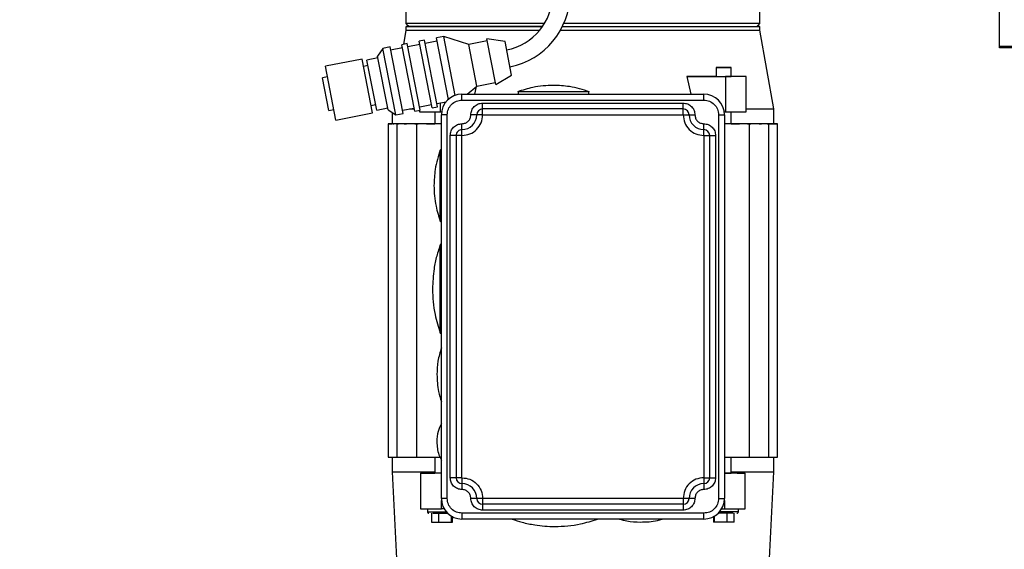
# Model space of a CAD drawing. Header units: inches. Extents: x 170 to 312, y 215 to 248.
# Tile 402 of 529: x 249.905 to 250.727, y 243.509 to 243.951. Entities that reach past the tile are written whole.
import ezdxf

# ---------------------------------------------------------------- set-up
doc = ezdxf.new("R2010")
doc.units = ezdxf.units.IN
doc.header["$LTSCALE"] = 0.25
doc.header["$MEASUREMENT"] = 0
doc.layers.add('ANNOTATIONS', color=1, linetype='Continuous')
doc.layers.add('MOTOR LH', color=7, linetype='Continuous')
doc.styles.add('ARIAL', font='arial.ttf', dxfattribs={"height": 0.09375})
doc.dimstyles.new('STANDARD$0', dxfattribs={"dimtxt": 0.09375, "dimasz": 0.09375, "dimexe": 0.03125, "dimexo": 0.046875, "dimgap": 0.09, "dimtad": 0, "dimtih": 1, "dimtoh": 1, "dimdec": 4, "dimzin": 0, "dimdsep": 46, "dimtxsty": 'ARIAL', "dimcen": 0.09, "dimadec": 0, "dimazin": 0, "dimtfac": 1, "dimtdec": 4, "dimtofl": 0, "dimtmove": 0, "dimatfit": 1, "dimfxl": 1, "dimtolj": 1, "dimtzin": 0, "dimarcsym": 0})

# ---------------------------------------------------------------- blocks, each defined once
blk = doc.blocks.new('*D76')
at = {"layer": 'ANNOTATIONS', "color": 0, "lineweight": -2, "transparency": 16777216}
for p, q in [((250.01971, 244.36635), (250.01971, 244.95483)), ((251.10565, 243.50697), (251.10565, 244.95483)), ((250.11346, 244.92358), (250.27757, 244.92358)), ((251.0119, 244.92358), (250.84779, 244.92358))]:
    blk.add_line(p, q, dxfattribs=at)
at = {"layer": 'ANNOTATIONS', "color": 0, "transparency": 16777216}
for points in [[(250.11346, 244.93921), (250.11346, 244.90796), (250.01971, 244.92358)], [(251.0119, 244.93921), (251.0119, 244.90796), (251.10565, 244.92358)]]:
    blk.add_solid(points, dxfattribs=at)
at = {"layer": 'defpoints', "color": 0, "transparency": 16777216}
for p in [(251.10565, 244.92358), (250.01971, 244.31947), (251.10565, 243.4601)]:
    blk.add_point(p, dxfattribs=at)
at = {"layer": 'ANNOTATIONS', "color": 0, "transparency": 16777216, "insert": (250.56268, 244.92358), "char_height": 0.09375, "attachment_point": 5, "style": 'ARIAL'}
blk.add_mtext('\\A1;16 1/8"', dxfattribs=at)
blk = doc.blocks.new('*D77')
at = {"layer": 'ANNOTATIONS', "color": 0, "lineweight": -2, "transparency": 16777216}
for p, q in [((249.90496, 244.89671), (249.90496, 245.23471)), ((251.10565, 243.50697), (251.10565, 245.23471)), ((249.99871, 245.20346), (250.2202, 245.20346)), ((251.0119, 245.20346), (250.79042, 245.20346))]:
    blk.add_line(p, q, dxfattribs=at)
at = {"layer": 'ANNOTATIONS', "color": 0, "transparency": 16777216}
for points in [[(249.99871, 245.21909), (249.99871, 245.18784), (249.90496, 245.20346)], [(251.0119, 245.21909), (251.0119, 245.18784), (251.10565, 245.20346)]]:
    blk.add_solid(points, dxfattribs=at)
at = {"layer": 'defpoints', "color": 0, "transparency": 16777216}
for p in [(251.10565, 245.20346), (249.90496, 244.84983), (251.10565, 243.4601)]:
    blk.add_point(p, dxfattribs=at)
at = {"layer": 'ANNOTATIONS', "color": 0, "transparency": 16777216, "insert": (250.50531, 245.20346), "char_height": 0.09375, "attachment_point": 5, "style": 'ARIAL'}
blk.add_mtext('\\A1;18 1/2"', dxfattribs=at)

msp = doc.modelspace()

# ---------------------------------------------------------------- linework, layer by layer
at = {"layer": 'MOTOR LH'}
for p, q in [((250.72246, 243.92737), (250.72246, 244.61782)), ((250.22727, 243.96379), (250.22727, 243.9478)), ((250.52254, 243.9478), (250.52254, 243.96379)), ((250.22727, 243.9478), (250.22973, 243.94533)), ((250.34286, 243.9478), (250.22727, 243.9478)), ((250.52254, 243.9478), (250.35898, 243.9478)), ((250.52008, 243.94534), (250.52254, 243.9478)), ((250.22727, 243.94202), (250.2252, 243.9303)), ((250.22727, 243.94533), (250.22727, 243.94202)), ((250.52254, 243.94203), (250.52254, 243.94534)), ((250.53411, 243.87644), (250.52254, 243.94203)), ((250.22839, 243.93092), (250.22379, 243.93002)), ((250.23923, 243.87547), (250.22839, 243.93092)), ((250.23872, 243.9302), (250.2289, 243.92828)), ((250.2428, 243.93374), (250.2382, 243.93284)), ((250.24905, 243.87739), (250.2382, 243.93284)), ((250.25365, 243.87829), (250.2428, 243.93374)), ((250.25313, 243.93302), (250.24332, 243.9311)), ((250.25875, 243.93686), (250.25262, 243.93566)), ((250.26263, 243.88444), (250.25262, 243.93566)), ((250.27968, 243.93024), (250.25875, 243.93686)), ((250.26835, 243.88778), (250.25875, 243.93686)), ((250.29501, 243.93323), (250.27968, 243.93024)), ((250.28649, 243.89543), (250.27968, 243.93024)), ((250.30991, 243.93263), (250.29471, 243.9348)), ((250.30213, 243.89687), (250.29471, 243.9348)), ((250.31539, 243.90461), (250.30991, 243.93263)), ((250.20784, 243.92691), (250.20358, 243.92059)), ((250.21397, 243.92811), (250.20784, 243.92691)), ((250.21869, 243.87145), (250.20784, 243.92691)), ((250.22482, 243.87264), (250.21397, 243.92811)), ((250.2243, 243.92739), (250.21449, 243.92547)), ((250.23463, 243.87457), (250.22379, 243.93002)), ((250.72246, 243.92885), (256.48809, 243.92885)), ((256.48809, 243.92737), (250.72246, 243.92737)), ((250.1907, 243.91807), (250.16003, 243.91207)), ((250.19948, 243.87318), (250.1907, 243.91807)), ((250.20389, 243.91902), (250.19469, 243.91723)), ((250.20285, 243.87546), (250.19469, 243.91723)), ((250.21236, 243.8757), (250.20358, 243.92059)), ((250.16881, 243.86719), (250.16003, 243.91207)), ((250.1956, 243.91254), (250.19192, 243.91182)), ((250.4862, 243.91089), (250.4862, 243.9035)), ((250.4985, 243.9035), (250.4985, 243.91089)), ((250.16176, 243.90322), (250.15756, 243.9024)), ((250.16288, 243.87521), (250.15756, 243.9024)), ((250.28649, 243.89543), (250.30182, 243.89843)), ((250.30213, 243.89687), (250.31539, 243.90461)), ((250.46174, 243.9035), (250.46503, 243.88874)), ((250.46174, 243.9035), (250.49379, 243.9035)), ((250.49379, 243.9035), (250.49379, 243.87398)), ((250.51119, 243.9035), (250.49379, 243.9035)), ((250.50261, 243.9035), (250.4985, 243.9035)), ((250.51119, 243.9035), (250.50261, 243.9035)), ((250.51119, 243.87398), (250.51119, 243.9035)), ((250.27842, 243.88873), (250.28649, 243.89543)), ((250.28478, 243.88873), (250.28622, 243.89521)), ((250.32077, 243.8909), (250.32077, 243.88874)), ((250.37983, 243.88874), (250.37983, 243.8909)), ((250.25313, 243.88093), (250.26068, 243.8824)), ((250.25602, 243.87397), (250.25602, 243.88149)), ((250.27402, 243.88873), (250.47579, 243.88874)), ((250.27402, 243.88381), (250.27402, 243.88873)), ((250.27402, 243.88873), (250.27402, 243.88873)), ((250.27402, 243.88381), (250.47579, 243.88382)), ((250.29124, 243.88135), (250.45857, 243.88136)), ((250.29124, 243.87151), (250.29124, 243.88135)), ((250.45857, 243.87151), (250.45857, 243.88136)), ((250.47579, 243.88382), (250.47579, 243.88874)), ((250.47579, 243.88874), (250.47579, 243.88874)), ((250.16288, 243.87521), (250.16708, 243.87603)), ((250.16881, 243.86719), (250.19948, 243.87318)), ((250.19826, 243.87943), (250.20194, 243.88015)), ((250.20285, 243.87546), (250.21205, 243.87726)), ((250.21236, 243.8757), (250.21869, 243.87145)), ((250.2157, 243.87345), (250.2157, 243.86413)), ((250.21869, 243.87145), (250.22482, 243.87264)), ((250.2243, 243.87529), (250.23412, 243.87721)), ((250.23015, 243.87643), (250.23427, 243.87643)), ((250.23463, 243.87457), (250.23923, 243.87547)), ((250.23862, 243.87535), (250.23862, 243.87397)), ((250.23862, 243.87397), (250.25602, 243.87397)), ((250.23872, 243.87811), (250.24853, 243.88003)), ((250.24905, 243.87739), (250.25365, 243.87829)), ((250.25131, 243.87397), (250.25131, 243.86413)), ((250.25602, 243.87397), (250.25697, 243.87397)), ((250.45857, 243.87643), (250.29124, 243.87643)), ((250.29124, 243.87643), (250.29124, 243.87643)), ((250.45857, 243.87643), (250.45857, 243.87643)), ((250.49284, 243.87398), (250.49379, 243.87398)), ((250.49379, 243.87398), (250.51119, 243.87398)), ((250.4985, 243.86413), (250.4985, 243.87398)), ((250.53411, 243.86414), (250.53411, 243.87644)), ((250.2568, 243.55163), (250.25679, 243.87151)), ((250.25679, 243.87151), (250.25679, 243.87151)), ((250.26172, 243.55163), (250.26172, 243.87151)), ((250.28632, 243.87151), (250.28632, 243.87151)), ((250.29124, 243.87151), (250.45857, 243.87151)), ((250.46349, 243.87151), (250.46349, 243.87151)), ((250.48809, 243.87151), (250.4881, 243.55163)), ((250.49302, 243.87151), (250.49302, 243.55163)), ((250.49302, 243.87151), (250.49302, 243.87151)), ((250.2125, 243.86413), (250.21251, 243.58608)), ((250.2568, 243.86413), (250.2125, 243.86413)), ((250.2125, 243.86413), (250.2125, 243.86413)), ((250.2125, 243.86413), (250.2125, 243.86413)), ((250.2125, 243.86413), (250.2125, 243.86413)), ((250.2125, 243.86413), (250.2125, 243.86413)), ((250.22776, 243.86413), (250.2125, 243.86413)), ((250.2125, 243.86413), (250.2125, 243.86413)), ((250.2125, 243.86413), (250.2125, 243.86413)), ((250.21715, 243.86413), (250.2125, 243.86413)), ((250.2125, 243.86413), (250.2125, 243.86413)), ((250.21572, 243.86413), (250.2125, 243.86413)), ((250.2125, 243.86413), (250.2125, 243.86413)), ((250.2125, 243.86413), (250.2125, 243.86413)), ((250.2125, 243.86413), (250.2125, 243.86413)), ((250.2125, 243.86413), (250.2125, 243.86413)), ((250.2125, 243.86413), (250.2125, 243.86413)), ((250.2125, 243.86413), (250.2125, 243.86413)), ((250.2125, 243.86413), (250.2157, 243.86413)), ((250.2125, 243.86413), (250.2125, 243.86413)), ((250.2125, 243.86413), (250.2125, 243.86413)), ((250.21572, 243.86413), (250.21572, 243.86413)), ((250.21656, 243.86413), (250.21715, 243.86413)), ((250.21715, 243.86413), (250.21715, 243.86413)), ((250.21987, 243.86413), (250.2211, 243.86413)), ((250.21989, 243.86413), (250.21989, 243.86413)), ((250.21989, 243.58608), (250.21989, 243.86413)), ((250.2211, 243.86413), (250.2211, 243.86413)), ((250.22582, 243.86413), (250.22776, 243.86413)), ((250.22776, 243.86413), (250.22776, 243.86413)), ((250.23477, 243.86413), (250.23753, 243.86413)), ((250.23604, 243.86413), (250.23604, 243.86413)), ((250.23604, 243.86413), (250.23604, 243.58608)), ((250.23753, 243.86413), (250.23753, 243.86413)), ((250.24433, 243.86413), (250.25131, 243.86413)), ((250.24637, 243.86413), (250.24637, 243.86413)), ((250.24732, 243.86413), (250.25115, 243.86413)), ((250.25115, 243.86413), (250.25115, 243.86413)), ((250.27402, 243.85429), (250.27402, 243.86413)), ((250.27402, 243.85921), (250.27402, 243.85921)), ((250.47579, 243.85429), (250.47579, 243.86413)), ((250.47579, 243.85921), (250.47579, 243.85921)), ((250.53731, 243.86414), (250.49302, 243.86413)), ((250.4985, 243.86413), (250.50548, 243.86413)), ((250.49866, 243.86413), (250.50249, 243.86413)), ((250.49866, 243.86413), (250.49866, 243.86413)), ((250.50344, 243.86413), (250.50344, 243.86413)), ((250.51228, 243.86414), (250.51504, 243.86414)), ((250.51228, 243.86414), (250.51228, 243.86413)), ((250.51378, 243.86413), (250.51378, 243.86413)), ((250.51378, 243.58608), (250.51378, 243.86413)), ((250.52205, 243.86414), (250.52399, 243.86414)), ((250.52205, 243.86414), (250.52205, 243.86414)), ((250.53731, 243.86414), (250.52205, 243.86414)), ((250.52871, 243.86414), (250.52994, 243.86414)), ((250.52871, 243.86414), (250.52871, 243.86414)), ((250.52993, 243.58608), (250.52992, 243.86413)), ((250.52992, 243.86413), (250.52992, 243.86413)), ((250.52994, 243.86414), (250.53731, 243.86414)), ((250.53266, 243.86414), (250.53325, 243.86414)), ((250.53266, 243.86414), (250.53266, 243.86414)), ((250.53409, 243.86414), (250.53409, 243.86414)), ((250.53731, 243.86414), (250.53409, 243.86414)), ((250.53411, 243.86414), (250.53731, 243.86414)), ((250.53731, 243.86414), (250.53411, 243.86414)), ((250.53731, 243.86414), (250.53411, 243.86414)), ((250.53731, 243.58608), (250.53731, 243.86414)), ((250.53731, 243.86414), (250.53731, 243.86414)), ((250.53731, 243.86414), (250.53731, 243.86414)), ((250.53731, 243.86414), (250.53731, 243.86414)), ((250.53731, 243.86414), (250.53731, 243.86414)), ((250.53731, 243.86414), (250.53731, 243.86414)), ((250.53731, 243.86414), (250.53731, 243.86414)), ((250.53731, 243.86414), (250.53731, 243.86414)), ((250.53731, 243.86414), (250.53731, 243.86414)), ((250.53731, 243.86414), (250.53731, 243.86414)), ((250.53731, 243.86414), (250.53731, 243.86414)), ((250.53731, 243.86414), (250.53731, 243.86414)), ((250.53731, 243.86414), (250.53731, 243.86414)), ((250.53731, 243.86414), (250.53731, 243.86414)), ((250.53731, 243.86414), (250.53731, 243.86414)), ((250.53731, 243.86414), (250.53731, 243.86414)), ((250.53731, 243.86414), (250.53731, 243.86414)), ((250.53731, 243.86414), (250.53731, 243.86414)), ((250.26418, 243.56885), (250.26418, 243.85429)), ((250.2691, 243.85429), (250.2691, 243.56885)), ((250.2691, 243.85429), (250.2691, 243.85429)), ((250.27402, 243.56885), (250.27402, 243.85429)), ((250.47579, 243.85429), (250.4758, 243.56886)), ((250.48072, 243.56886), (250.48071, 243.85429)), ((250.48071, 243.85429), (250.48071, 243.85429)), ((250.48563, 243.85429), (250.48564, 243.56886)), ((250.2568, 243.84198), (250.25586, 243.84198)), ((250.25586, 243.78293), (250.25586, 243.84198)), ((250.25586, 243.78293), (250.2568, 243.78293)), ((250.2568, 243.76324), (250.2559, 243.76324)), ((250.2559, 243.68942), (250.2559, 243.76324)), ((250.2559, 243.68942), (250.2568, 243.68942)), ((250.21251, 243.58608), (250.23604, 243.58608)), ((250.21571, 243.58608), (250.21571, 243.57378)), ((250.23604, 243.58608), (250.25562, 243.58608)), ((250.25131, 243.58608), (250.25131, 243.57255)), ((250.49302, 243.58608), (250.51378, 243.58608)), ((250.49851, 243.57255), (250.49851, 243.58608)), ((250.51378, 243.58608), (250.53731, 243.58608)), ((250.53411, 243.57378), (250.53411, 243.58608)), ((250.21571, 243.57378), (250.21989, 243.49012)), ((250.25689, 243.57255), (250.23949, 243.57255)), ((250.23949, 243.57255), (250.24608, 243.57255)), ((250.23949, 243.57255), (250.23949, 243.54302)), ((250.24608, 243.57255), (250.25131, 243.57255)), ((250.27402, 243.56885), (250.27402, 243.55901)), ((250.4758, 243.56886), (250.4758, 243.55901)), ((250.51033, 243.57255), (250.49293, 243.57255)), ((250.50374, 243.57255), (250.49851, 243.57255)), ((250.50374, 243.57255), (250.51033, 243.57255)), ((250.51033, 243.54302), (250.51033, 243.57255)), ((250.52993, 243.49012), (250.53411, 243.57378)), ((250.25689, 243.54302), (250.25689, 243.54984)), ((250.45857, 243.55163), (250.29125, 243.55163)), ((250.29125, 243.55163), (250.29125, 243.54179)), ((250.45857, 243.54671), (250.29125, 243.54671)), ((250.45857, 243.55163), (250.45857, 243.54179)), ((250.49293, 243.54984), (250.49293, 243.54302)), ((250.23949, 243.54302), (250.25689, 243.54302)), ((250.24516, 243.54302), (250.24516, 243.54056)), ((250.24863, 243.53933), (250.24863, 243.53195)), ((250.25451, 243.53933), (250.25451, 243.53195)), ((250.25911, 243.54302), (250.25689, 243.54302)), ((250.26529, 243.53195), (250.26529, 243.53678)), ((250.26607, 243.53195), (250.26596, 243.53669)), ((250.4758, 243.53933), (250.27402, 243.53933)), ((250.27402, 243.53933), (250.27402, 243.5344)), ((250.45857, 243.54179), (250.29125, 243.54179)), ((250.4758, 243.53441), (250.4758, 243.53933)), ((250.48386, 243.53675), (250.48375, 243.53195)), ((250.48453, 243.53678), (250.48453, 243.53195)), ((250.49071, 243.54302), (250.49293, 243.54302)), ((250.49293, 243.54302), (250.51033, 243.54302)), ((250.49531, 243.53195), (250.49531, 243.53933)), ((250.50119, 243.53195), (250.50119, 243.53933)), ((250.50466, 243.54056), (250.50466, 243.54302)), ((250.25451, 243.53195), (250.26529, 243.53195)), ((250.26529, 243.53195), (250.26607, 243.53195)), ((250.4758, 243.53441), (250.27402, 243.5344)), ((250.48453, 243.53195), (250.48375, 243.53195)), ((250.49531, 243.53195), (250.48453, 243.53195))]:
    msp.add_line(p, q, dxfattribs=at)
at = {"layer": 'MOTOR LH', "flags": 128}
for points in [[(250.22727, 243.94202), (250.22737, 243.94202), (250.22824, 243.94202), (250.22997, 243.94202), (250.23254, 243.94202), (250.23596, 243.94202), (250.24018, 243.94202), (250.2452, 243.94202), (250.25098, 243.94202), (250.25749, 243.94202), (250.26468, 243.94202), (250.27253, 243.94202), (250.28097, 243.94202), (250.28997, 243.94202), (250.29946, 243.94202), (250.30939, 243.94202), (250.31971, 243.94202), (250.33036, 243.94202), (250.33877, 243.94202)], [(250.22973, 243.94533), (250.22824, 243.94533), (250.22737, 243.94533), (250.22824, 243.94533), (250.22997, 243.94533), (250.23254, 243.94533), (250.23596, 243.94533), (250.24018, 243.94533), (250.2452, 243.94533), (250.25098, 243.94533), (250.25749, 243.94533), (250.26468, 243.94533), (250.27253, 243.94533), (250.28097, 243.94533), (250.28997, 243.94533), (250.29946, 243.94533), (250.30939, 243.94533), (250.31971, 243.94533), (250.33036, 243.94533), (250.34126, 243.94533), (250.34127, 243.94533)], [(250.35613, 243.94202), (250.3636, 243.94202), (250.3749, 243.94202), (250.38621, 243.94202), (250.39744, 243.94202), (250.40854, 243.94202), (250.41945, 243.94202), (250.43009, 243.94202), (250.44041, 243.94202), (250.45035, 243.94202), (250.45984, 243.94202), (250.46884, 243.94203), (250.47728, 243.94203), (250.48512, 243.94203), (250.49232, 243.94203), (250.49883, 243.94203), (250.50461, 243.94203), (250.50962, 243.94203), (250.51385, 243.94203), (250.51726, 243.94203), (250.51984, 243.94203), (250.52157, 243.94203), (250.52243, 243.94203), (250.52254, 243.94203)], [(250.35785, 243.94533), (250.3636, 243.94533), (250.3749, 243.94533), (250.38621, 243.94533), (250.39744, 243.94533), (250.40854, 243.94533), (250.41945, 243.94533), (250.43009, 243.94533), (250.44041, 243.94533), (250.45035, 243.94533), (250.45984, 243.94533), (250.46884, 243.94533), (250.47728, 243.94533), (250.48512, 243.94534), (250.49232, 243.94534), (250.49883, 243.94534), (250.50461, 243.94534), (250.50962, 243.94534), (250.51385, 243.94534), (250.51726, 243.94534), (250.51984, 243.94534), (250.52157, 243.94534), (250.52243, 243.94534), (250.52157, 243.94534), (250.52008, 243.94534)], [(250.4947, 243.91089), (250.49, 243.91089), (250.488, 243.91089), (250.48667, 243.91089), (250.4862, 243.91089), (250.48667, 243.91089), (250.488, 243.91089), (250.49, 243.91089), (250.4947, 243.91089)], [(250.4947, 243.91089), (250.4967, 243.91089), (250.49803, 243.91089), (250.4985, 243.91089), (250.49803, 243.91089), (250.4967, 243.91089), (250.4947, 243.91089)], [(250.4862, 243.9035), (250.4841, 243.9035), (250.47885, 243.9035), (250.47336, 243.9035), (250.46765, 243.9035), (250.46174, 243.9035)], [(250.4862, 243.9035), (250.48667, 243.9035), (250.488, 243.9035), (250.49, 243.9035), (250.49235, 243.9035)], [(250.49235, 243.9035), (250.4947, 243.9035), (250.4967, 243.9035), (250.49803, 243.9035), (250.4985, 243.9035)], [(250.32077, 243.8909), (250.32122, 243.8909), (250.32255, 243.8909), (250.32473, 243.8909), (250.32768, 243.8909), (250.33132, 243.8909), (250.33553, 243.8909), (250.3402, 243.8909), (250.34517, 243.8909), (250.3503, 243.8909), (250.35543, 243.8909), (250.3604, 243.8909), (250.36506, 243.8909), (250.36928, 243.8909), (250.37292, 243.8909), (250.37587, 243.8909), (250.37805, 243.8909), (250.37938, 243.8909), (250.37983, 243.8909)], [(250.51119, 243.87644), (250.51705, 243.87644), (250.5222, 243.87644), (250.52645, 243.87644), (250.52979, 243.87644), (250.53218, 243.87644), (250.53363, 243.87644), (250.53411, 243.87644)], [(250.26172, 243.87151), (250.26076, 243.87151), (250.25983, 243.87151), (250.25898, 243.87151), (250.25824, 243.87151), (250.25762, 243.87151), (250.25717, 243.87151), (250.25689, 243.87151), (250.25679, 243.87151)], [(250.28642, 243.87151), (250.28623, 243.87151), (250.28595, 243.87151), (250.28549, 243.87151), (250.28488, 243.87151), (250.28414, 243.87151), (250.28328, 243.87151), (250.28236, 243.87151), (250.2814, 243.87151)], [(250.29124, 243.87151), (250.29028, 243.87151), (250.28936, 243.87151), (250.28851, 243.87151), (250.28776, 243.87151), (250.28715, 243.87151), (250.2867, 243.87151), (250.28642, 243.87151)], [(250.45857, 243.87151), (250.45953, 243.87151), (250.46045, 243.87151), (250.4613, 243.87151), (250.46205, 243.87151), (250.46266, 243.87151), (250.46311, 243.87151), (250.46339, 243.87151), (250.46358, 243.87151)], [(250.46358, 243.87151), (250.46386, 243.87151), (250.46432, 243.87151), (250.46493, 243.87151), (250.46568, 243.87151), (250.46653, 243.87151), (250.46745, 243.87151), (250.46841, 243.87151)], [(250.48809, 243.87151), (250.48905, 243.87151), (250.48998, 243.87151), (250.49083, 243.87151), (250.49157, 243.87151), (250.49219, 243.87151), (250.49264, 243.87151), (250.49292, 243.87151), (250.49302, 243.87151)], [(250.2691, 243.85429), (250.269, 243.85429), (250.26872, 243.85429), (250.26827, 243.85429), (250.26766, 243.85429), (250.26691, 243.85429), (250.26606, 243.85429), (250.26514, 243.85429), (250.26418, 243.85429)], [(250.27402, 243.85429), (250.27306, 243.85429), (250.27214, 243.85429), (250.27129, 243.85429), (250.27054, 243.85429), (250.26993, 243.85429), (250.26947, 243.85429), (250.26919, 243.85429), (250.2691, 243.85429)], [(250.47579, 243.85429), (250.47675, 243.85429), (250.47767, 243.85429), (250.47853, 243.85429), (250.47927, 243.85429), (250.47988, 243.85429), (250.48034, 243.85429), (250.48062, 243.85429), (250.48081, 243.85429)], [(250.48081, 243.85429), (250.48109, 243.85429), (250.48154, 243.85429), (250.48215, 243.85429), (250.4829, 243.85429), (250.48375, 243.85429), (250.48467, 243.85429), (250.48563, 243.85429)], [(250.21571, 243.57378), (250.21595, 243.57378), (250.21704, 243.57378), (250.21898, 243.57378), (250.22178, 243.57378), (250.22542, 243.57378), (250.22987, 243.57378), (250.23512, 243.57378), (250.24112, 243.57378), (250.24786, 243.57378), (250.25131, 243.57378)], [(250.2568, 243.57255), (250.25511, 243.57255), (250.25311, 243.57255), (250.25178, 243.57255), (250.25131, 243.57255)], [(250.2692, 243.56885), (250.26901, 243.56885), (250.26873, 243.56885), (250.26827, 243.56885), (250.26766, 243.56885), (250.26692, 243.56885), (250.26606, 243.56885), (250.26514, 243.56885), (250.26418, 243.56885)], [(250.27402, 243.56885), (250.27306, 243.56885), (250.27214, 243.56885), (250.27129, 243.56885), (250.27054, 243.56885), (250.26993, 243.56885), (250.26948, 243.56885), (250.2692, 243.56885)], [(250.4758, 243.56886), (250.47676, 243.56886), (250.47768, 243.56886), (250.47853, 243.56886), (250.47928, 243.56886), (250.47989, 243.56886), (250.48034, 243.56886), (250.48062, 243.56886), (250.48072, 243.56886)], [(250.48072, 243.56886), (250.48081, 243.56886), (250.48109, 243.56886), (250.48155, 243.56886), (250.48216, 243.56886), (250.4829, 243.56886), (250.48375, 243.56886), (250.48468, 243.56886), (250.48564, 243.56886)], [(250.49302, 243.57255), (250.49471, 243.57255), (250.4967, 243.57255), (250.49804, 243.57255), (250.49851, 243.57255)], [(250.49851, 243.57378), (250.50196, 243.57378), (250.50869, 243.57378), (250.5147, 243.57378), (250.51995, 243.57378), (250.5244, 243.57378), (250.52803, 243.57378), (250.53083, 243.57378), (250.53278, 243.57378), (250.53387, 243.57378), (250.53411, 243.57378)], [(250.26172, 243.55163), (250.26076, 243.55163), (250.25984, 243.55163), (250.25899, 243.55163), (250.25824, 243.55163), (250.25763, 243.55163), (250.25717, 243.55163), (250.25689, 243.55163), (250.2568, 243.55163)], [(250.28642, 243.55163), (250.28623, 243.55163), (250.28595, 243.55163), (250.2855, 243.55163), (250.28489, 243.55163), (250.28414, 243.55163), (250.28329, 243.55163), (250.28237, 243.55163), (250.28141, 243.55163)], [(250.29125, 243.55163), (250.29029, 243.55163), (250.28937, 243.55163), (250.28851, 243.55163), (250.28777, 243.55163), (250.28716, 243.55163), (250.2867, 243.55163), (250.28642, 243.55163)], [(250.46349, 243.55163), (250.4634, 243.55163), (250.46312, 243.55163), (250.46266, 243.55163), (250.46205, 243.55163), (250.46131, 243.55163), (250.46045, 243.55163), (250.45953, 243.55163), (250.45857, 243.55163)], [(250.46841, 243.55163), (250.46745, 243.55163), (250.46653, 243.55163), (250.46568, 243.55163), (250.46493, 243.55163), (250.46432, 243.55163), (250.46387, 243.55163), (250.46359, 243.55163), (250.46349, 243.55163)], [(250.4881, 243.55163), (250.48906, 243.55163), (250.48998, 243.55163), (250.49083, 243.55163), (250.49158, 243.55163), (250.49219, 243.55163), (250.49265, 243.55163), (250.49293, 243.55163), (250.49302, 243.55163)], [(250.24516, 243.54056), (250.24521, 243.54056), (250.24598, 243.54056), (250.24764, 243.54056), (250.25006, 243.54056), (250.25304, 243.54056), (250.25637, 243.54056), (250.25978, 243.54056), (250.26083, 243.54056)], [(250.50466, 243.54056), (250.50461, 243.54056), (250.50384, 243.54056), (250.50218, 243.54056), (250.49976, 243.54056), (250.49678, 243.54056), (250.49345, 243.54056), (250.49004, 243.54056), (250.48899, 243.54056)], [(250.24863, 243.53195), (250.24889, 243.53195), (250.24964, 243.53195), (250.25075, 243.53195), (250.25207, 243.53195), (250.25339, 243.53195), (250.25451, 243.53195)], [(250.50119, 243.53195), (250.50093, 243.53195), (250.50019, 243.53195), (250.49907, 243.53195), (250.49775, 243.53195), (250.49643, 243.53195), (250.49531, 243.53195)]]:
    msp.add_lwpolyline(points, dxfattribs=at)
at = {"layer": 'MOTOR LH'}
for centre, radius, start, end in [((250.30216, 243.97229), 0.0475, 281.06499, 0), ((250.30216, 243.97229), 0.06188, 281.06499, 0), ((250.23042, 243.9473), 0.00197, 208.22912, 241.77088), ((250.51938, 243.9473), 0.00197, 298.22912, 331.77088), ((250.27402, 243.87151), 0.01722, 90.00086, 180.00086), ((250.27402, 243.87151), 0.01722, 90.00086, 180.00086), ((250.47579, 243.87151), 0.01722, 0.00086, 90.00086), ((250.47579, 243.87151), 0.01722, 0.00086, 90.00086), ((250.29124, 243.87151), 0.00492, 90.00086, 180.00086), ((250.45857, 243.87151), 0.00492, 0.00086, 90.00086), ((250.27402, 243.87151), 0.0123, 270.00086, 0.00086), ((250.47579, 243.87151), 0.0123, 180.00086, 270.00086), ((250.21572, 243.868), 0.00386, 269.74825, 270.03024), ((250.27402, 243.85429), 0.00492, 90.00086, 180.00109), ((250.47579, 243.85429), 0.00492, 0.00086, 90.00086), ((250.53409, 243.868), 0.00386, 269.97148, 270.25348), ((250.27402, 243.56885), 0.00492, 180.00086, 270.00086), ((250.4758, 243.56886), 0.00492, 270.00086, 0.00086), ((250.27402, 243.55163), 0.0123, 0.00086, 90.00086), ((250.4758, 243.55163), 0.0123, 90.00086, 180.00086), ((250.27402, 243.55163), 0.01722, 180.00086, 270.00086), ((250.29125, 243.55163), 0.00492, 180.00086, 270.00086), ((250.45857, 243.55163), 0.00492, 270.00086, 0.00086), ((250.4758, 243.55163), 0.01722, 270.00086, 0.00086)]:
    msp.add_arc(centre, radius, start, end, dxfattribs=at)
for points, knots in [([(250.52125, 243.94534), (250.52126, 243.94548), (250.52129, 243.94603), (250.5213, 243.94634), (250.52132, 243.94657)], [0, 0, 0, 0, 0.2630886, 1, 1, 1, 1]), ([(250.34109, 243.94533), (250.33983, 243.94533), (250.33235, 243.94533), (250.31922, 243.94533), (250.3021, 243.94533), (250.28627, 243.94533), (250.27195, 243.94533), (250.2594, 243.94533), (250.24882, 243.94533), (250.24039, 243.94533), (250.2343, 243.94533), (250.23045, 243.94533), (250.22997, 243.94533), (250.22973, 243.94533)], [0, 0, 0, 0, 0.019786, 0.117807, 0.215829, 0.31385, 0.411872, 0.509893, 0.607914, 0.705936, 0.803957, 0.901979, 1, 1, 1, 1]), ([(250.3503, 243.89612), (250.34744, 243.89603), (250.3417, 243.89586), (250.33153, 243.89434), (250.3245, 243.89207), (250.32021, 243.89069)], [0, 0, 0, 0, 0.279604, 0.560308, 1, 1, 1, 1]), ([(250.38039, 243.89069), (250.37768, 243.89161), (250.37224, 243.89345), (250.36219, 243.89558), (250.3548, 243.89591), (250.3503, 243.89612)], [0, 0, 0, 0, 0.2796036, 0.560308, 1, 1, 1, 1]), ([(250.25607, 243.84255), (250.25515, 243.83984), (250.25331, 243.8344), (250.25118, 243.82434), (250.25085, 243.81696), (250.25064, 243.81246)], [0, 0, 0, 0, 0.279604, 0.560308, 1, 1, 1, 1]), ([(250.25064, 243.81246), (250.25073, 243.80959), (250.2509, 243.80386), (250.25242, 243.79369), (250.25469, 243.78666), (250.25607, 243.78236)], [0, 0, 0, 0, 0.279604, 0.560308, 1, 1, 1, 1]), ([(250.25616, 243.76395), (250.25502, 243.76056), (250.25273, 243.75376), (250.25008, 243.74119), (250.24967, 243.73196), (250.24942, 243.72633)], [0, 0, 0, 0, 0.279608, 0.560304, 1, 1, 1, 1]), ([(250.24942, 243.72633), (250.24952, 243.72276), (250.24974, 243.71559), (250.25156, 243.70324), (250.25426, 243.69478), (250.25587, 243.68976)], [0, 0, 0, 0, 0.287708, 0.576536, 1, 1, 1, 1]), ([(250.2568, 243.67731), (250.25569, 243.67363), (250.25349, 243.66634), (250.25323, 243.65874), (250.25311, 243.65498)], [0, 0, 0, 0, 0.505138, 1, 1, 1, 1]), ([(250.25311, 243.65498), (250.25332, 243.65018), (250.25365, 243.6425), (250.25594, 243.63517), (250.2568, 243.63242)], [0, 0, 0, 0, 0.6239557, 1, 1, 1, 1]), ([(250.2568, 243.61413), (250.25578, 243.61196), (250.25354, 243.60716), (250.2528, 243.59814), (250.2537, 243.58977), (250.25606, 243.58494), (250.2568, 243.58341)], [0, 0, 0, 0, 0.224149, 0.495553, 0.840976, 1, 1, 1, 1]), ([(250.24517, 243.5407), (250.24517, 243.54059), (250.24516, 243.54034), (250.24529, 243.53996), (250.24555, 243.53962), (250.24594, 243.53938), (250.24624, 243.53934), (250.24639, 243.53933)], [0, 0, 0, 0, 0.171242, 0.359555, 0.557144, 0.787315, 1, 1, 1, 1]), ([(250.24964, 243.53933), (250.25052, 243.53933), (250.25229, 243.53933), (250.25562, 243.53933), (250.25904, 243.53933), (250.26111, 243.53933), (250.26211, 243.53933)], [0, 0, 0, 0, 0.254447, 0.5088939, 0.7633409, 1, 1, 1, 1]), ([(250.50019, 243.53933), (250.4993, 243.53933), (250.49753, 243.53933), (250.4942, 243.53933), (250.49082, 243.53933), (250.48879, 243.53933), (250.48783, 243.53933)], [0, 0, 0, 0, 0.256898, 0.513796, 0.770695, 1, 1, 1, 1]), ([(250.50343, 243.53933), (250.50355, 243.53934), (250.50381, 243.53937), (250.50417, 243.53955), (250.50447, 243.53986), (250.50466, 243.54027), (250.50465, 243.54057), (250.50465, 243.54071)], [0, 0, 0, 0, 0.1792638, 0.3727101, 0.5711243, 0.7965027, 1, 1, 1, 1]), ([(250.3158, 243.5344), (250.31857, 243.53347), (250.32475, 243.5314), (250.33668, 243.52901), (250.34949, 243.52796), (250.36228, 243.52863), (250.37427, 243.53032), (250.38238, 243.53291), (250.38706, 243.53441)], [0, 0, 0, 0, 0.120572, 0.268943, 0.501357, 0.649152, 0.797523, 1, 1, 1, 1]), ([(250.40539, 243.53441), (250.40748, 243.53381), (250.41318, 243.53218), (250.42392, 243.53175), (250.43386, 243.53229), (250.43972, 243.53403), (250.44101, 243.53441)], [0, 0, 0, 0, 0.180037, 0.491824, 0.888644, 1, 1, 1, 1])]:
    msp.add_open_spline(points, degree=3, knots=knots, dxfattribs=at)
for points in [[(250.26172, 243.87151), (250.2619, 243.87312), (250.26227, 243.87635), (250.26512, 243.88041), (250.26918, 243.88326), (250.27241, 243.88363), (250.27402, 243.88381)], [(250.2814, 243.87151), (250.28155, 243.8728), (250.28185, 243.87538), (250.28412, 243.87863), (250.28737, 243.88091), (250.28995, 243.88121), (250.29124, 243.88135)], [(250.45857, 243.88136), (250.45986, 243.88121), (250.46244, 243.88091), (250.46569, 243.87864), (250.46797, 243.87538), (250.46826, 243.8728), (250.46841, 243.87151)], [(250.47579, 243.88382), (250.4774, 243.88363), (250.48063, 243.88326), (250.48469, 243.88042), (250.48754, 243.87635), (250.48791, 243.87313), (250.48809, 243.87151)], [(250.27402, 243.85429), (250.27628, 243.85454), (250.28079, 243.85506), (250.28648, 243.85905), (250.29047, 243.86474), (250.29098, 243.86925), (250.29124, 243.87151)], [(250.27402, 243.86413), (250.27499, 243.86424), (250.27692, 243.86446), (250.27936, 243.86617), (250.28107, 243.86861), (250.28129, 243.87054), (250.2814, 243.87151)], [(250.45857, 243.87151), (250.45883, 243.86926), (250.45934, 243.86474), (250.46333, 243.85905), (250.46902, 243.85507), (250.47353, 243.85455), (250.47579, 243.85429)], [(250.46841, 243.87151), (250.46852, 243.87055), (250.46874, 243.86861), (250.47045, 243.86617), (250.47289, 243.86446), (250.47482, 243.86424), (250.47579, 243.86413)], [(250.26418, 243.85429), (250.26433, 243.85558), (250.26462, 243.85815), (250.2669, 243.86141), (250.27015, 243.86368), (250.27273, 243.86398), (250.27402, 243.86413)], [(250.47579, 243.86413), (250.47708, 243.86398), (250.47966, 243.86369), (250.48291, 243.86141), (250.48519, 243.85816), (250.48549, 243.85558), (250.48563, 243.85429)], [(250.27402, 243.55901), (250.27273, 243.55916), (250.27015, 243.55945), (250.2669, 243.56173), (250.26463, 243.56498), (250.26433, 243.56756), (250.26418, 243.56885)], [(250.27402, 243.56885), (250.27628, 243.56859), (250.2808, 243.56808), (250.28649, 243.56409), (250.29047, 243.5584), (250.29099, 243.55389), (250.29125, 243.55163)], [(250.4758, 243.56886), (250.47354, 243.5686), (250.46902, 243.56808), (250.46333, 243.5641), (250.45935, 243.5584), (250.45883, 243.55389), (250.45857, 243.55163)], [(250.48564, 243.56886), (250.48549, 243.56757), (250.48519, 243.56499), (250.48292, 243.56173), (250.47966, 243.55946), (250.47709, 243.55916), (250.4758, 243.55901)], [(250.28141, 243.55163), (250.2813, 243.5526), (250.28107, 243.55453), (250.27937, 243.55697), (250.27693, 243.55868), (250.27499, 243.5589), (250.27402, 243.55901)], [(250.4758, 243.55901), (250.47483, 243.5589), (250.47289, 243.55868), (250.47045, 243.55697), (250.46875, 243.55453), (250.46852, 243.5526), (250.46841, 243.55163)], [(250.27402, 243.53933), (250.27241, 243.53951), (250.26919, 243.53988), (250.26512, 243.54272), (250.26228, 243.54679), (250.26191, 243.55002), (250.26172, 243.55163)], [(250.29125, 243.54179), (250.28996, 243.54193), (250.28738, 243.54223), (250.28413, 243.54451), (250.28185, 243.54776), (250.28155, 243.55034), (250.28141, 243.55163)], [(250.46841, 243.55163), (250.46827, 243.55034), (250.46797, 243.54776), (250.46569, 243.54451), (250.46244, 243.54223), (250.45986, 243.54194), (250.45857, 243.54179)], [(250.4881, 243.55163), (250.48791, 243.55002), (250.48754, 243.5468), (250.4847, 243.54273), (250.48063, 243.53988), (250.47741, 243.53951), (250.4758, 243.53933)]]:
    msp.add_open_spline(points, degree=3, dxfattribs=at)

# ---------------------------------------------------------------- dimensions: what is measured, and where the dimension line sits
at = {"layer": 'ANNOTATIONS'}
for base, p1, text, picture, middle in [((251.10565, 245.20346), (249.90496, 244.84983), '18 1/2"', '*D77', (250.50531, 245.20346)), ((251.10565, 244.92358), (250.01971, 244.31947), '16 1/8"', '*D76', (250.56268, 244.92358))]:
    dim = msp.add_linear_dim(base=base, p1=p1, p2=(251.10565, 243.4601), text=text, dimstyle='STANDARD$0', override={"dimtxsty": 'ARIAL'}, dxfattribs=at)
    dim.commit()
    dim.dimension.update_dxf_attribs({"geometry": picture, "text_midpoint": middle})

doc.saveas('drawing.dxf')
